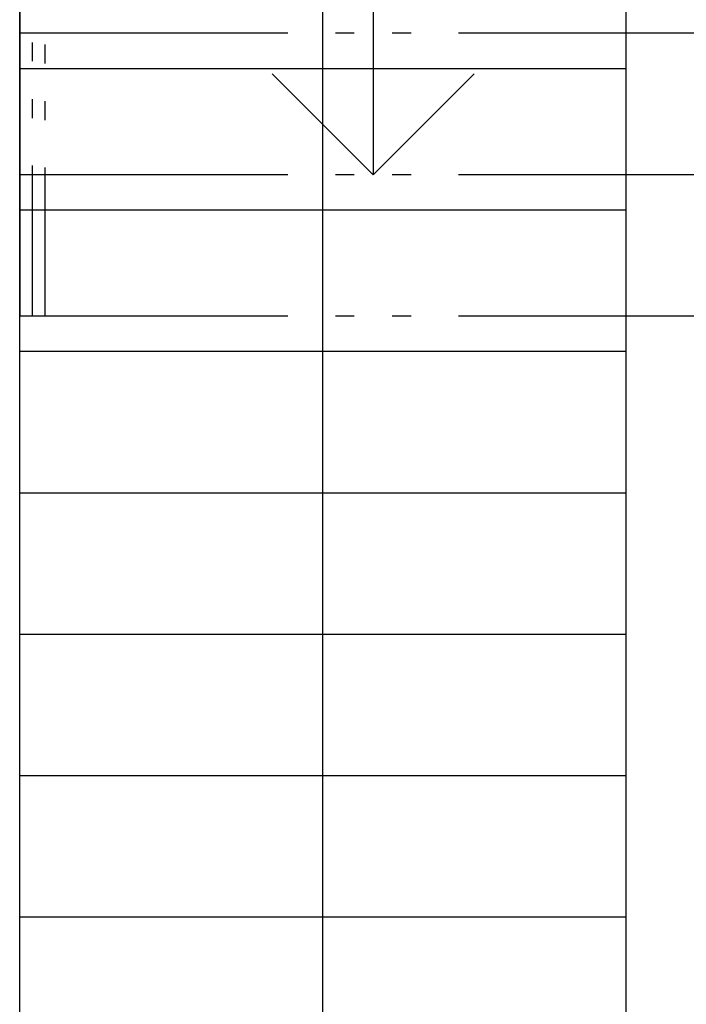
# Model space of a CAD drawing. Extents: x 997 to 109698, y 921 to 94021.
# Tile 390 of 656: x 13473 to 14793, y 37858 to 39808. Entities that reach past the tile are written whole.
import ezdxf

# ---------------------------------------------------------------- set-up
doc = ezdxf.new("R2010")
doc.units = 0
doc.header["$MEASUREMENT"] = 0
doc.layers.add('40', color=7, linetype='CONTINUOUS')

msp = doc.modelspace()

# ---------------------------------------------------------------- linework, layer by layer
at = {"layer": '40', "color": 8, "linetype": 'Continuous'}
for p, q in [((13472.636205, 36620.953237), (13472.636205, 43780.658274)), ((14672.636205, 43420.658275), (14672.636205, 36910.953237)), ((13472.636205, 42300.658274), (13472.636205, 39220.658274)), ((14072.636205, 37315.953237), (14072.636205, 42110.953237)), ((14172.636205, 42065.658275), (14172.636205, 39500.658274)), ((13472.636205, 37190.953237), (13472.636205, 41830.953237)), ((14672.636205, 41830.953237), (14672.636205, 37190.953237)), ((14003.886205, 39780.658274), (13472.636205, 39780.658274)), ((14135.136205, 39780.658274), (14097.636205, 39780.658274)), ((14247.636205, 39780.658274), (14210.136205, 39780.658274)), ((14872.636205, 39780.658274), (14341.386205, 39780.658274)), ((13497.636205, 39762.711774), (13497.636205, 39725.211774)), ((13522.636205, 39758.515274), (13522.636205, 39721.015274)), ((13472.636205, 39710.953237), (14672.636205, 39710.953237)), ((14172.636205, 39500.658274), (13972.636205, 39700.658274)), ((14172.636205, 39500.658274), (14372.636205, 39700.658274)), ((13497.636205, 39650.211774), (13497.636205, 39612.711774)), ((13522.636205, 39646.015274), (13522.636205, 39608.515274)), ((13497.636205, 39518.961774), (13497.636205, 39220.658274)), ((14003.886205, 39500.658274), (13472.636205, 39500.658274)), ((13522.636205, 39514.765274), (13522.636205, 39220.658274)), ((14135.136205, 39500.658274), (14097.636205, 39500.658274)), ((14247.636205, 39500.658274), (14210.136205, 39500.658274)), ((14872.636205, 39500.658274), (14341.386205, 39500.658274)), ((13472.636205, 39430.953237), (14672.636205, 39430.953237)), ((13522.636205, 39220.658274), (13472.636205, 39220.658274)), ((14003.886205, 39220.658274), (13472.636205, 39220.658274)), ((14135.136205, 39220.658274), (14097.636205, 39220.658274)), ((14247.636205, 39220.658274), (14210.136205, 39220.658274)), ((14872.636205, 39220.658274), (14341.386205, 39220.658274)), ((13472.636205, 39150.953237), (14672.636205, 39150.953237)), ((13472.636205, 38870.953237), (14672.636205, 38870.953237)), ((13472.636205, 38590.953237), (14672.636205, 38590.953237)), ((13472.636205, 38310.953237), (14672.636205, 38310.953237)), ((13472.636205, 38030.953238), (14672.636205, 38030.953238))]:
    msp.add_line(p, q, dxfattribs=at)

doc.saveas('drawing.dxf')
